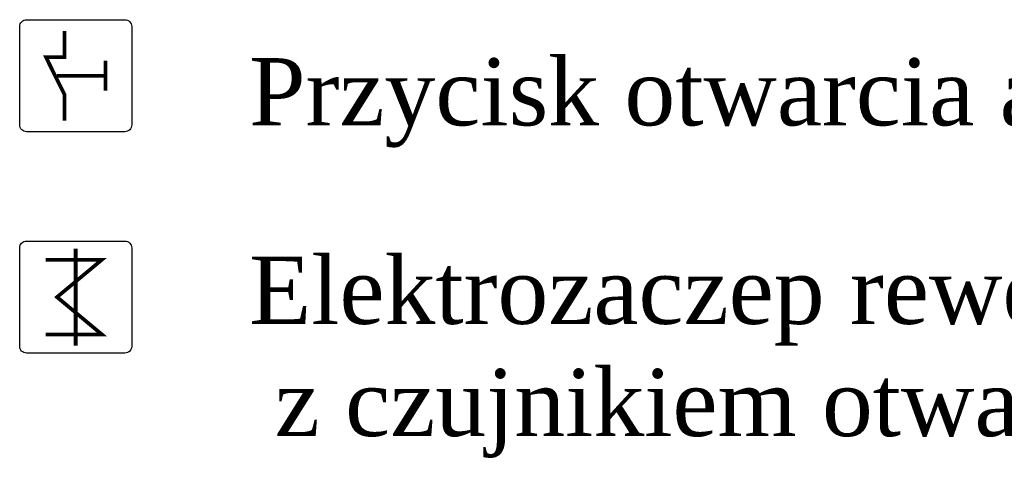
# Model space of a CAD drawing. Header units: millimetres. Extents: x -7023 to 53801, y 9849 to 33561.
# Tile 451 of 537: x 28857 to 29090, y 26307 to 26411. Entities that reach past the tile are written whole.
import ezdxf

# ---------------------------------------------------------------- set-up
doc = ezdxf.new("R2010")
doc.units = ezdxf.units.MM
doc.layers.get('0').update_dxf_attribs({"lineweight": 9})
doc.layers.add('IE_SKD', color=6, linetype='Continuous')
doc.styles.get("Standard").update_dxf_attribs({"font": 'arial.ttf'})

# ---------------------------------------------------------------- blocks, each defined once
blk = doc.blocks.new('AAT_PRZYCISK EWAK')
blk.add_lwpolyline([(1, -8.27), (18.44, -8.27, 0.414214), (19.64, -7.07), (19.64, 10.37, 0.414214), (18.44, 11.57), (1, 11.57, 0.414214), (-0.2, 10.37), (-0.2, -7.07, 0.414214)], format="xyb", close=True)
at = {"const_width": 0.661}
for points in [[(11.71, 9.59), (11.71, 4.96), (15.01, 4.96), (11.71, -1.65), (11.71, -6.28)], [(4.43, 4.3), (4.43, -0.99)], [(13.03, 1.65), (4.43, 1.65)]]:
    blk.add_lwpolyline(points, dxfattribs=at)
blk = doc.blocks.new('AAT_ZWORA')
blk.add_lwpolyline([(1.41, -8.27), (17.11, -8.27, 0.414214), (18.19, -7.19), (18.19, 8.51, 0.414214), (17.11, 9.59), (1.41, 9.59, 0.414214), (0.33, 8.51), (0.33, -7.19, 0.414214)], format="xyb", close=True)
at = {"const_width": 0.595}
for points in [[(9.26, 8.4), (9.26, -7.08)], [(14.02, 6.61), (5.09, 6.61), (12.23, 0.66), (5.09, -5.29), (14.02, -5.29)]]:
    blk.add_lwpolyline(points, dxfattribs=at)

msp = doc.modelspace()

# ---------------------------------------------------------------- block references
at = {"layer": 'IE_SKD'}
for name, p, xscale, yscale, zscale in [('AAT_PRZYCISK EWAK', (28883.19, 26395.24), -1.337600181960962, 1.337600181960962, 1.337600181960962), ('AAT_ZWORA', (28883.94, 26344.03), -1.486222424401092, 1.486222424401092, 1.486222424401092)]:
    msp.add_blockref(name, p, dxfattribs=dict(at, xscale=xscale, yscale=yscale, zscale=zscale))

# ---------------------------------------------------------------- texts
at = {"layer": 'IE_SKD', "color": 7, "char_height": 15.9414, "attachment_point": 1}
for s, insert in [('{\\A1;\\fTimes New Roman|b0|i0|c238|p18;Przycisk otwarcia awaryjnego }', (28911.26, 26401.63)), ('{\\A1;\\fTimes New Roman|b0|i0|c238|p18;Elektrozaczep rewersyjny^J z czujnikiem otwarcia}', (28911.29, 26354.6))]:
    msp.add_mtext(s, dxfattribs=dict(at, insert=insert))

doc.saveas('drawing.dxf')
